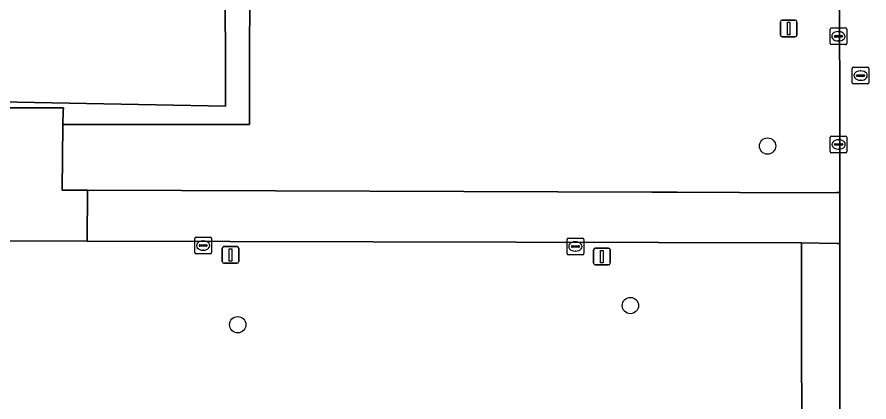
# Model space of a CAD drawing. Extents: x 161477 to 163040, y 383680 to 384871.
# Drawn here: x 162292.3 to 162343.3, y 384191.4 to 384214.4 of the extents above; entities that cross this region are included whole.
import ezdxf

# ---------------------------------------------------------------- set-up
doc = ezdxf.new("R2010")
doc.units = 0
for name, color, linetype in [('IMGEO_Boom', 7, 'Continuous'), ('IMGEO_Groenvoorziening', 7, 'Continuous'), ('IMGEO_Kolk', 7, 'Continuous'), ('IMGEO_Lichtmast', 7, 'Continuous'), ('IMGEO_Pand', 7, 'Continuous'), ('IMGEO_Rijbaan_lokaal_open', 7, 'Continuous'), ('IMGEO_Rioolput', 7, 'Continuous'), ('IMGEO_Terreindeel_halfverhard', 7, 'Continuous'), ('IMGEO_Voetpad_open', 7, 'Continuous')]:
    doc.layers.add(name, color=color, linetype=linetype)

msp = doc.modelspace()

# ---------------------------------------------------------------- linework, layer by layer
at = {"layer": 'IMGEO_Boom'}
for centre in [(162337.249, 384206.72), (162329.032, 384197.162), (162305.516, 384196.013)]:
    msp.add_circle(centre, 0.489, dxfattribs=at)
at = {"layer": 'IMGEO_Groenvoorziening'}
for points in [[(162339.283, 384200.927), (162296.492, 384201.026), (162259.001, 384201.076), (162258.97, 384188.03), (162252.922, 384187.999), (162252.934, 384181.584), (162254.223, 384181.583), (162302.009, 384181.564), (162335.355, 384181.49), (162336.907, 384181.934), (162336.989, 384181.646), (162337.128, 384181.162), (162337.618, 384181.396)], [(162339.304, 384184.129), (162339.283, 384200.927)]]:
    msp.add_lwpolyline(points, dxfattribs=at)
at = {"layer": 'IMGEO_Kolk'}
for p, q in [((162340.994, 384212.865), (162340.994, 384213.717)), ((162341.069, 384213.791), (162341.921, 384213.791)), ((162341.995, 384213.717), (162341.995, 384212.865)), ((162341.253, 384213.285), (162341.253, 384213.297)), ((162341.691, 384213.248), (162341.293, 384213.248)), ((162341.296, 384213.334), (162341.694, 384213.334)), ((162341.482, 384213.571), (162341.507, 384213.571)), ((162341.737, 384213.297), (162341.737, 384213.285)), ((162341.921, 384212.791), (162341.069, 384212.791)), ((162341.505, 384213.011), (162341.48, 384213.011)), ((162341.006, 384206.389), (162341.006, 384207.241)), ((162341.081, 384207.315), (162341.933, 384207.315)), ((162341.494, 384207.095), (162341.519, 384207.095)), ((162342.007, 384207.241), (162342.007, 384206.389)), ((162341.265, 384206.809), (162341.265, 384206.821)), ((162341.703, 384206.772), (162341.305, 384206.772)), ((162341.308, 384206.858), (162341.706, 384206.858)), ((162341.517, 384206.535), (162341.492, 384206.535)), ((162341.749, 384206.821), (162341.749, 384206.809)), ((162341.933, 384206.315), (162341.081, 384206.315)), ((162302.944, 384200.333), (162302.944, 384201.185)), ((162303.019, 384201.259), (162303.871, 384201.259)), ((162303.432, 384201.039), (162303.457, 384201.039)), ((162303.945, 384201.185), (162303.945, 384200.333)), ((162325.24, 384200.277), (162325.24, 384201.129)), ((162325.315, 384201.203), (162326.167, 384201.203)), ((162325.728, 384200.983), (162325.753, 384200.983)), ((162326.241, 384201.129), (162326.241, 384200.277)), ((162303.203, 384200.753), (162303.203, 384200.765)), ((162303.641, 384200.716), (162303.243, 384200.716)), ((162303.246, 384200.802), (162303.644, 384200.802)), ((162303.455, 384200.479), (162303.43, 384200.479)), ((162303.687, 384200.765), (162303.687, 384200.753)), ((162325.499, 384200.697), (162325.499, 384200.709)), ((162325.937, 384200.66), (162325.539, 384200.66)), ((162325.542, 384200.746), (162325.94, 384200.746)), ((162325.751, 384200.423), (162325.726, 384200.423)), ((162325.983, 384200.709), (162325.983, 384200.697)), ((162303.871, 384200.259), (162303.019, 384200.259)), ((162326.167, 384200.203), (162325.315, 384200.203))]:
    msp.add_line(p, q, dxfattribs=at)
for points in [[(162340.994, 384212.865), (162340.994, 384213.717)], [(162341.069, 384213.791), (162341.921, 384213.791)], [(162341.995, 384213.717), (162341.995, 384212.865)], [(162341.921, 384212.791), (162341.069, 384212.791)], [(162341.006, 384206.389), (162341.006, 384207.241)], [(162341.081, 384207.315), (162341.933, 384207.315)], [(162342.007, 384207.241), (162342.007, 384206.389)], [(162341.933, 384206.315), (162341.081, 384206.315)], [(162302.944, 384200.333), (162302.944, 384201.185)], [(162303.019, 384201.259), (162303.871, 384201.259)], [(162303.945, 384201.185), (162303.945, 384200.333)], [(162325.24, 384200.277), (162325.24, 384201.129)], [(162325.315, 384201.203), (162326.167, 384201.203)], [(162326.241, 384201.129), (162326.241, 384200.277)], [(162303.871, 384200.259), (162303.019, 384200.259)], [(162326.167, 384200.203), (162325.315, 384200.203)]]:
    msp.add_lwpolyline(points, dxfattribs=at)
for centre, radius, start, end in [((162341.071, 384213.715), 0.0765, 91.552, 178.448), ((162341.071, 384213.715), 0.0765, 91.552, 178.448), ((162341.919, 384213.715), 0.0765, 1.552, 88.448), ((162341.919, 384213.715), 0.0765, 1.552, 88.448), ((162341.293, 384213.294), 0.0403, 85.8775, 175.7526), ((162341.29, 384213.284), 0.0366, 178.938, 274.7102), ((162341.694, 384213.291), 0.043, 264.8664, 352.4533), ((162341.698, 384213.296), 0.0386, 1.7309, 96.639), ((162341.071, 384212.867), 0.0765, 181.552, 268.448), ((162341.071, 384212.867), 0.0765, 181.552, 268.448), ((162341.919, 384212.867), 0.0765, 271.552, 358.448), ((162341.919, 384212.867), 0.0765, 271.552, 358.448), ((162341.083, 384207.239), 0.0765, 91.552, 178.448), ((162341.083, 384207.239), 0.0765, 91.552, 178.448), ((162341.931, 384207.239), 0.0765, 1.552, 88.448), ((162341.931, 384207.239), 0.0765, 1.552, 88.448), ((162341.305, 384206.818), 0.0403, 85.8775, 175.7526), ((162341.302, 384206.808), 0.0366, 178.938, 274.7102), ((162341.706, 384206.815), 0.043, 264.8664, 352.4533), ((162341.71, 384206.82), 0.0386, 1.7309, 96.639), ((162341.083, 384206.391), 0.0765, 181.552, 268.448), ((162341.083, 384206.391), 0.0765, 181.552, 268.448), ((162341.931, 384206.391), 0.0765, 271.552, 358.448), ((162341.931, 384206.391), 0.0765, 271.552, 358.448), ((162303.021, 384201.183), 0.0765, 91.552, 178.448), ((162303.021, 384201.183), 0.0765, 91.552, 178.448), ((162303.869, 384201.183), 0.0765, 1.552, 88.448), ((162303.869, 384201.183), 0.0765, 1.552, 88.448), ((162325.317, 384201.127), 0.0765, 91.552, 178.448), ((162325.317, 384201.127), 0.0765, 91.552, 178.448), ((162326.165, 384201.127), 0.0765, 1.552, 88.448), ((162326.165, 384201.127), 0.0765, 1.552, 88.448), ((162303.243, 384200.762), 0.0403, 85.8775, 175.7526), ((162303.24, 384200.752), 0.0366, 178.938, 274.7102), ((162303.644, 384200.759), 0.043, 264.8664, 352.4533), ((162303.648, 384200.764), 0.0386, 1.7309, 96.639), ((162325.539, 384200.706), 0.0403, 85.8775, 175.7526), ((162325.536, 384200.696), 0.0366, 178.938, 274.7102), ((162325.94, 384200.703), 0.043, 264.8664, 352.4533), ((162325.944, 384200.708), 0.0386, 1.7309, 96.639), ((162303.021, 384200.335), 0.0765, 181.552, 268.448), ((162303.021, 384200.335), 0.0765, 181.552, 268.448), ((162303.869, 384200.335), 0.0765, 271.552, 358.448), ((162303.869, 384200.335), 0.0765, 271.552, 358.448), ((162325.317, 384200.279), 0.0765, 181.552, 268.448), ((162325.317, 384200.279), 0.0765, 181.552, 268.448), ((162326.165, 384200.279), 0.0765, 271.552, 358.448), ((162326.165, 384200.279), 0.0765, 271.552, 358.448)]:
    msp.add_arc(centre, radius, start, end, dxfattribs=at)
for centre, major_axis, ratio, start_param, end_param in [((162341.481, 384213.291), (-0.387, 0.002), 0.722429, 4.712389, 7.853982), ((162341.506, 384213.291), (-0.39, 0.002), 0.717154, 1.570796, 4.712389), ((162341.493, 384206.815), (-0.387, 0.002), 0.722429, 4.712389, 7.853982), ((162341.518, 384206.815), (-0.39, 0.002), 0.717154, 1.570796, 4.712389), ((162303.431, 384200.759), (-0.387, 0.002), 0.722429, 4.712389, 7.853982), ((162303.456, 384200.759), (-0.39, 0.002), 0.717154, 1.570796, 4.712389), ((162325.727, 384200.703), (-0.387, 0.002), 0.722429, 4.712389, 7.853982), ((162325.752, 384200.703), (-0.39, 0.002), 0.717154, 1.570796, 4.712389)]:
    msp.add_ellipse(centre, major_axis=major_axis, ratio=ratio, start_param=start_param, end_param=end_param, dxfattribs=at)
at = {"layer": 'IMGEO_Lichtmast'}
for p, q in [((162338.117, 384214.262), (162338.907, 384214.262)), ((162338.907, 384214.262), (162338.117, 384214.262)), ((162338.017, 384213.362), (162338.017, 384214.162)), ((162338.017, 384214.162), (162338.017, 384213.362)), ((162339.007, 384214.162), (162339.007, 384213.362)), ((162339.007, 384213.362), (162339.007, 384214.162)), ((162338.907, 384213.262), (162338.117, 384213.262)), ((162338.117, 384213.262), (162338.907, 384213.262)), ((162304.59, 384199.793), (162304.59, 384200.593)), ((162304.59, 384200.593), (162304.59, 384199.793)), ((162304.69, 384200.693), (162305.48, 384200.693)), ((162305.48, 384200.693), (162304.69, 384200.693)), ((162305.58, 384200.593), (162305.58, 384199.793)), ((162305.58, 384199.793), (162305.58, 384200.593)), ((162326.833, 384199.695), (162326.833, 384200.495)), ((162326.833, 384200.495), (162326.833, 384199.695)), ((162326.933, 384200.595), (162327.723, 384200.595)), ((162327.723, 384200.595), (162326.933, 384200.595)), ((162327.823, 384200.495), (162327.823, 384199.695)), ((162327.823, 384199.695), (162327.823, 384200.495)), ((162305.48, 384199.693), (162304.69, 384199.693)), ((162304.69, 384199.693), (162305.48, 384199.693)), ((162327.723, 384199.595), (162326.933, 384199.595)), ((162326.933, 384199.595), (162327.723, 384199.595))]:
    msp.add_line(p, q, dxfattribs=at)
for points in [[(162338.437, 384214.137), (162338.587, 384214.137), (162338.587, 384213.387), (162338.437, 384213.387), (162338.437, 384214.137)], [(162305.01, 384200.568), (162305.16, 384200.568), (162305.16, 384199.818), (162305.01, 384199.818), (162305.01, 384200.568)], [(162327.253, 384200.47), (162327.403, 384200.47), (162327.403, 384199.72), (162327.253, 384199.72), (162327.253, 384200.47)]]:
    msp.add_lwpolyline(points, dxfattribs=at)
for centre, start, end in [((162338.117, 384214.162), 90, 180), ((162338.117, 384214.162), 90, 180), ((162338.907, 384214.162), 0, 90), ((162338.907, 384214.162), 360, 90), ((162338.117, 384213.362), 180, 270), ((162338.117, 384213.362), 180, 270), ((162338.907, 384213.362), 270, 0), ((162338.907, 384213.362), 270, 0), ((162304.69, 384200.593), 90, 180), ((162304.69, 384200.593), 90, 180), ((162305.48, 384200.593), 0, 90), ((162305.48, 384200.593), 360, 90), ((162326.933, 384200.495), 90, 180), ((162326.933, 384200.495), 90, 180), ((162327.723, 384200.495), 0, 90), ((162327.723, 384200.495), 360, 90), ((162304.69, 384199.793), 180, 270), ((162304.69, 384199.793), 180, 270), ((162305.48, 384199.793), 270, 0), ((162305.48, 384199.793), 270, 0), ((162326.933, 384199.695), 180, 270), ((162326.933, 384199.695), 180, 270), ((162327.723, 384199.695), 270, 0), ((162327.723, 384199.695), 270, 0)]:
    msp.add_arc(centre, 0.1, start, end, dxfattribs=at)
at = {"layer": 'IMGEO_Pand'}
msp.add_lwpolyline([(162332.868, 384338.814), (162317.775, 384338.596), (162317.492, 384279.991), (162304.608, 384279.951), (162278.525, 384280.163), (162247.165, 384280.093), (162247.036, 384254.271), (162278.605, 384254.33), (162278.607, 384253.545), (162280.67, 384253.504), (162280.662, 384245.479), (162280.658, 384241.734), (162279.188, 384241.732), (162278.644, 384241.731), (162278.744, 384209.614), (162304.79, 384209.113), (162304.675, 384253.783), (162332.833, 384253.804)], close=True, dxfattribs=at)
at = {"layer": 'IMGEO_Rijbaan_lokaal_open'}
msp.add_lwpolyline([(162341.652, 384366.944), (162341.652, 384365.285), (162341.598, 384353.057), (162341.606, 384339.094), (162341.569, 384298.807), (162341.567, 384296.737), (162341.533, 384259.31), (162341.539, 384241.386), (162341.555, 384222.16), (162341.557, 384219.804), (162341.571, 384203.926), (162341.574, 384200.876), (162341.588, 384183.859)], dxfattribs=at)
at = {"layer": 'IMGEO_Rioolput'}
for p, q in [((162342.322, 384210.51), (162342.322, 384211.362)), ((162342.397, 384211.436), (162343.249, 384211.436)), ((162342.81, 384211.216), (162342.835, 384211.216)), ((162343.323, 384211.362), (162343.323, 384210.51)), ((162342.581, 384210.93), (162342.581, 384210.942)), ((162343.019, 384210.893), (162342.621, 384210.893)), ((162342.624, 384210.979), (162343.022, 384210.979)), ((162342.833, 384210.656), (162342.808, 384210.656)), ((162343.065, 384210.942), (162343.065, 384210.93)), ((162343.249, 384210.436), (162342.397, 384210.436))]:
    msp.add_line(p, q, dxfattribs=at)
for points in [[(162342.322, 384210.51), (162342.322, 384211.362)], [(162342.397, 384211.436), (162343.249, 384211.436)], [(162343.323, 384211.362), (162343.323, 384210.51)], [(162343.249, 384210.436), (162342.397, 384210.436)]]:
    msp.add_lwpolyline(points, dxfattribs=at)
for centre, radius, start, end in [((162342.399, 384211.36), 0.0765, 91.552, 178.448), ((162342.399, 384211.36), 0.0765, 91.552, 178.448), ((162343.247, 384211.36), 0.0765, 1.552, 88.448), ((162343.247, 384211.36), 0.0765, 1.552, 88.448), ((162342.621, 384210.939), 0.0403, 85.8775, 175.7526), ((162342.618, 384210.929), 0.0366, 178.938, 274.7102), ((162343.022, 384210.936), 0.043, 264.8664, 352.4533), ((162343.026, 384210.941), 0.0386, 1.7309, 96.639), ((162342.399, 384210.512), 0.0765, 181.552, 268.448), ((162342.399, 384210.512), 0.0765, 181.552, 268.448), ((162343.247, 384210.512), 0.0765, 271.552, 358.448), ((162343.247, 384210.512), 0.0765, 271.552, 358.448)]:
    msp.add_arc(centre, radius, start, end, dxfattribs=at)
for centre, major_axis, ratio, start_param, end_param in [((162342.809, 384210.936), (-0.387, 0.002), 0.722429, 4.712389, 7.853982), ((162342.834, 384210.936), (-0.39, 0.002), 0.717154, 1.570796, 4.712389)]:
    msp.add_ellipse(centre, major_axis=major_axis, ratio=ratio, start_param=start_param, end_param=end_param, dxfattribs=at)
at = {"layer": 'IMGEO_Terreindeel_halfverhard'}
for points in [[(162332.868, 384338.814), (162332.833, 384253.804), (162304.675, 384253.783), (162304.79, 384209.113), (162278.744, 384209.614)], [(162291.767, 384209.002), (162295.07, 384208.998), (162295.066, 384208.815), (162295.049, 384208.018), (162306.215, 384208.002), (162306.244, 384219.804), (162306.25, 384222.12), (162306.273, 384231.538), (162306.265, 384233.285), (162306.243, 384238.489), (162305.511, 384238.501), (162305.276, 384238.505), (162305.283, 384241.349), (162305.289, 384243.335), (162305.316, 384253.488), (162309.698, 384253.476), (162333.315, 384253.414), (162333.327, 384259.394), (162333.357, 384274.488), (162333.364, 384278.118), (162333.427, 384309.474), (162333.44, 384315.53)]]:
    msp.add_lwpolyline(points, dxfattribs=at)
at = {"layer": 'IMGEO_Voetpad_open'}
for points in [[(162306.244, 384219.804), (162306.215, 384208.002), (162295.049, 384208.018), (162294.994, 384204.083), (162296.518, 384204.07), (162330.31, 384203.953), (162331.838, 384203.948), (162339.293, 384203.916), (162341.399, 384203.925), (162341.571, 384203.926), (162341.557, 384219.804)], [(162259.001, 384201.076), (162296.492, 384201.026), (162296.518, 384204.07), (162294.994, 384204.083), (162295.049, 384208.018), (162295.066, 384208.815), (162295.07, 384208.998), (162291.767, 384209.002)], [(162341.588, 384183.859), (162341.574, 384200.876), (162341.426, 384200.879), (162339.283, 384200.927), (162339.304, 384184.129)]]:
    msp.add_lwpolyline(points, dxfattribs=at)
msp.add_lwpolyline([(162341.571, 384203.926), (162341.399, 384203.925), (162339.293, 384203.916), (162331.838, 384203.948), (162330.31, 384203.953), (162296.518, 384204.07), (162296.492, 384201.026), (162339.283, 384200.927), (162341.426, 384200.879), (162341.574, 384200.876)], close=True, dxfattribs=at)

doc.saveas('drawing.dxf')
